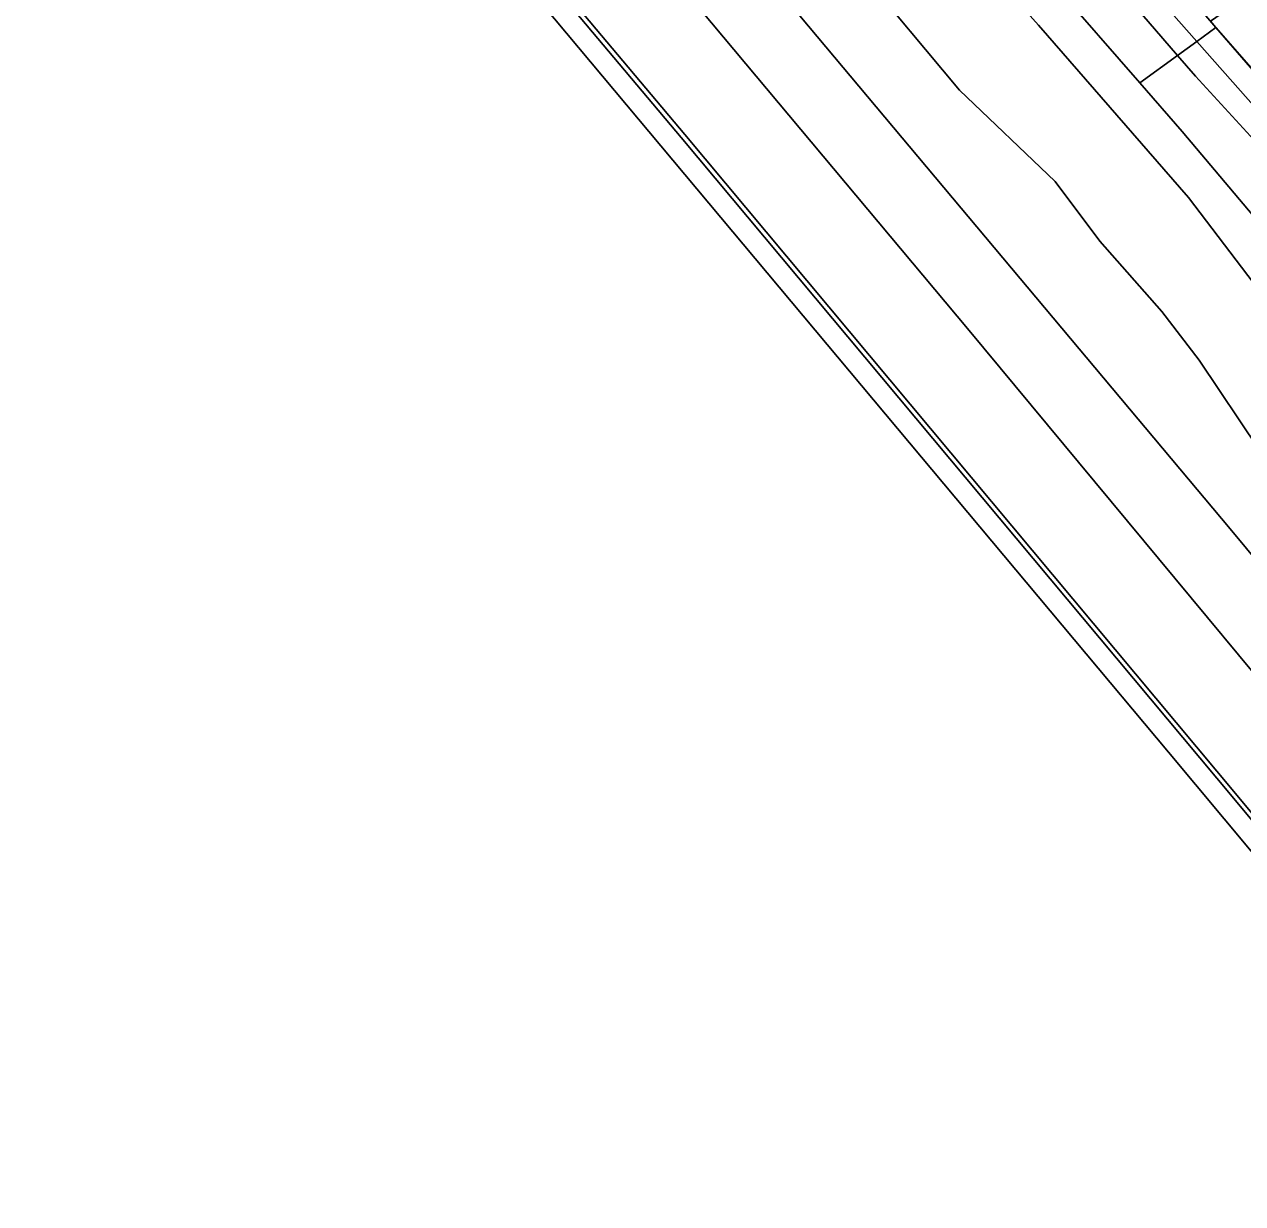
# Model space of a CAD drawing. Extents: x 164494 to 166241, y 382475 to 384495.
# Drawn here: x 164963.6 to 165029.6, y 382781.9 to 382845.9 of the extents above; entities that cross this region are included whole.
import ezdxf

# ---------------------------------------------------------------- set-up
doc = ezdxf.new("R2010")
doc.units = 0
for name, color, linetype in [('IMGEO_Geluidsscherm', 7, 'Continuous'), ('IMGEO_Grasland_agrarisch', 7, 'Continuous'), ('IMGEO_Grasland_overig', 7, 'Continuous'), ('IMGEO_Groenvoorziening', 7, 'Continuous'), ('IMGEO_Hek', 7, 'Continuous'), ('IMGEO_Muur', 7, 'Continuous'), ('IMGEO_Oever', 7, 'Continuous'), ('IMGEO_Spoor', 7, 'Continuous'), ('IMGEO_Spoorbaan_halfverhard', 7, 'Continuous'), ('IMGEO_Waterloop', 7, 'Continuous')]:
    doc.layers.add(name, color=color, linetype=linetype)

msp = doc.modelspace()

# ---------------------------------------------------------------- linework, layer by layer
at = {"layer": 'IMGEO_Geluidsscherm'}
for points in [[(164967.632, 382879.176), (164968.42, 382878.234), (164969.046, 382877.197), (164972.803, 382871.376), (164985.658, 382855.991), (164987.909, 382853.248), (164988.139, 382852.968), (164988.995, 382851.925), (164989.368, 382851.471), (164991.297, 382849.121), (164999.173, 382839.734), (165029.116, 382803.896), (165050.122, 382778.611)], [(164967.824, 382879.336), (164968.624, 382878.38), (164969.258, 382877.329), (164973.005, 382871.524), (164985.851, 382856.15), (164988.332, 382853.127), (164989.189, 382852.083), (164991.489, 382849.28), (164999.364, 382839.895), (165029.308, 382804.056), (165050.541, 382778.497), (165051.404, 382777.458), (165054.475, 382773.762), (165066.569, 382759.134), (165083.407, 382738.999), (165089.76, 382731.362), (165108.898, 382708.373), (165112.452, 382704.099), (165112.772, 382703.715), (165113.635, 382702.677), (165126.366, 382687.376), (165133.173, 382679.128), (165141.627, 382668.898), (165151.853, 382656.579)]]:
    msp.add_lwpolyline(points, dxfattribs=at)
at = {"layer": 'IMGEO_Grasland_agrarisch'}
msp.add_lwpolyline([(165032.502, 382849.265), (165027.855, 382846.045), (165028.154, 382845.7), (165139.303, 382717.418)], dxfattribs=at)
at = {"layer": 'IMGEO_Grasland_overig'}
for points in [[(165034.706, 382825.911), (165026.663, 382836.494), (165018.529, 382845.835), (165010.818, 382854.487), (164994.367, 382874.326), (164989.814, 382879.997), (164984.306, 382886.306), (164982.961, 382885.11), (164982.542, 382884.738), (164981.137, 382883.489), (164980.644, 382883.05), (164984.738, 382878.398), (164987.063, 382874.857), (165014.255, 382842.296), (165019.432, 382837.359), (165021.863, 382834.11), (165025.224, 382830.309), (165027.236, 382827.666), (165030.511, 382822.781)], [(165010.818, 382854.487), (165018.529, 382845.835), (165026.663, 382836.494), (165034.706, 382825.911)], [(165042.157, 382821.275), (165026.327, 382840.056), (165024.02, 382842.706), (165019.416, 382847.996)]]:
    msp.add_lwpolyline(points, dxfattribs=at)
at = {"layer": 'IMGEO_Groenvoorziening'}
for points in [[(164963.577, 382880.506), (165025.582, 382806.41), (165049.527, 382777.72)], [(165050.122, 382778.611), (165029.116, 382803.896), (164999.173, 382839.734), (164991.297, 382849.121)]]:
    msp.add_lwpolyline(points, dxfattribs=at)
at = {"layer": 'IMGEO_Hek'}
msp.add_lwpolyline([(164973.543, 382889.659), (164975.812, 382891.377), (164981.295, 382895.688), (164983.944, 382897.77), (164985.015, 382896.519), (164988.369, 382892.566), (164988.583, 382892.313), (165012.894, 382863.656), (165025.74, 382848.515), (165028.154, 382845.7), (165085.497, 382780.16), (165088.535, 382776.693), (165137.403, 382721.346), (165139.817, 382718.712), (165140.355, 382718.081), (165158.108, 382697.261)], dxfattribs=at)
at = {"layer": 'IMGEO_Muur'}
for points in [[(164991.297, 382849.121), (164999.173, 382839.734), (165029.116, 382803.896), (165050.122, 382778.611)], [(165050.541, 382778.497), (165029.308, 382804.056), (164999.364, 382839.895), (164991.489, 382849.28)]]:
    msp.add_lwpolyline(points, dxfattribs=at)
at = {"layer": 'IMGEO_Oever'}
for points in [[(165019.416, 382847.996), (165024.02, 382842.706), (165026.065, 382844.187), (165005.727, 382867.784)], [(165015.605, 382857.967), (165027.118, 382844.95), (165028.154, 382845.7), (165027.855, 382846.045)]]:
    msp.add_lwpolyline(points, dxfattribs=at)
for points in [[(165028.154, 382845.7), (165027.118, 382844.95), (165031.294, 382840.228), (165043.461, 382826.047), (165061.342, 382804.879), (165070.044, 382795.118), (165083.171, 382779.944), (165086.921, 382776.024), (165096.771, 382765.032), (165105.021, 382754.954), (165119.185, 382738.244), (165138.174, 382716.839), (165138.564, 382717.022), (165173.631, 382676.454), (165158.108, 382697.261), (165139.303, 382717.418)], [(165026.065, 382844.187), (165024.02, 382842.706), (165026.327, 382840.056), (165042.157, 382821.275), (165051.052, 382811.5), (165064.838, 382794.371), (165087.94, 382765.769), (165094.266, 382759.823), (165097.072, 382758.222), (165099.408, 382756.222), (165102.09, 382753.617), (165109.199, 382746.546), (165114.261, 382740.796), (165135.143, 382715.413), (165137.451, 382716.499), (165119.24, 382737.14), (165101.16, 382758.17), (165087.4, 382773.842), (165080.267, 382782.338), (165065.314, 382798.976), (165057.872, 382807.846), (165047.711, 382819.458), (165032.21, 382837.42), (165027.036, 382843.06)]]:
    msp.add_lwpolyline(points, close=True, dxfattribs=at)
at = {"layer": 'IMGEO_Spoor'}
for points in [[(164971.84, 382886.62), (165028.93, 382818.515), (165059.899, 382781.196), (165071.685, 382767.175), (165111.26, 382719.755), (165163.197, 382658.398), (165174.601, 382645.246), (165185.304, 382632.689), (165237.74, 382570.35), (165244.668, 382561.923)], [(164968.868, 382884.125), (165014.685, 382829.385), (165077.861, 382753.279), (165088.51, 382740.652), (165118.905, 382704.196), (165145.224, 382672.369), (165159.719, 382654.605), (165190.854, 382616.844), (165202.747, 382602.693), (165235.602, 382563.214)]]:
    msp.add_lwpolyline(points, dxfattribs=at)
at = {"layer": 'IMGEO_Spoorbaan_halfverhard'}
for points in [[(165030.511, 382822.781), (165027.236, 382827.666), (165025.224, 382830.309), (165021.863, 382834.11), (165019.432, 382837.359), (165014.255, 382842.296), (164987.063, 382874.857)], [(164991.489, 382849.28), (164999.364, 382839.895), (165029.308, 382804.056), (165050.541, 382778.497)]]:
    msp.add_lwpolyline(points, dxfattribs=at)
at = {"layer": 'IMGEO_Waterloop'}
for points in [[(165026.065, 382844.187), (165027.118, 382844.95), (165015.605, 382857.967), (165006.411, 382868.728), (164997.028, 382879.816), (164991.822, 382886.448), (164988.706, 382890.244), (164984.039, 382894.721), (164983.574, 382894.967), (164983.083, 382894.988), (164982.921, 382894.59), (164983.511, 382893.492), (164988.96, 382887.933), (164995.536, 382879.73), (165005.727, 382867.784)], [(165027.118, 382844.95), (165026.065, 382844.187), (165027.036, 382843.06), (165032.21, 382837.42), (165047.711, 382819.458), (165057.872, 382807.846), (165065.314, 382798.976), (165080.267, 382782.338), (165087.4, 382773.842), (165101.16, 382758.17), (165119.24, 382737.14), (165137.451, 382716.499), (165138.174, 382716.839), (165119.185, 382738.244), (165105.021, 382754.954), (165096.771, 382765.032), (165086.921, 382776.024), (165083.171, 382779.944), (165070.044, 382795.118), (165061.342, 382804.879), (165043.461, 382826.047), (165031.294, 382840.228)]]:
    msp.add_lwpolyline(points, close=True, dxfattribs=at)

doc.saveas('drawing.dxf')
